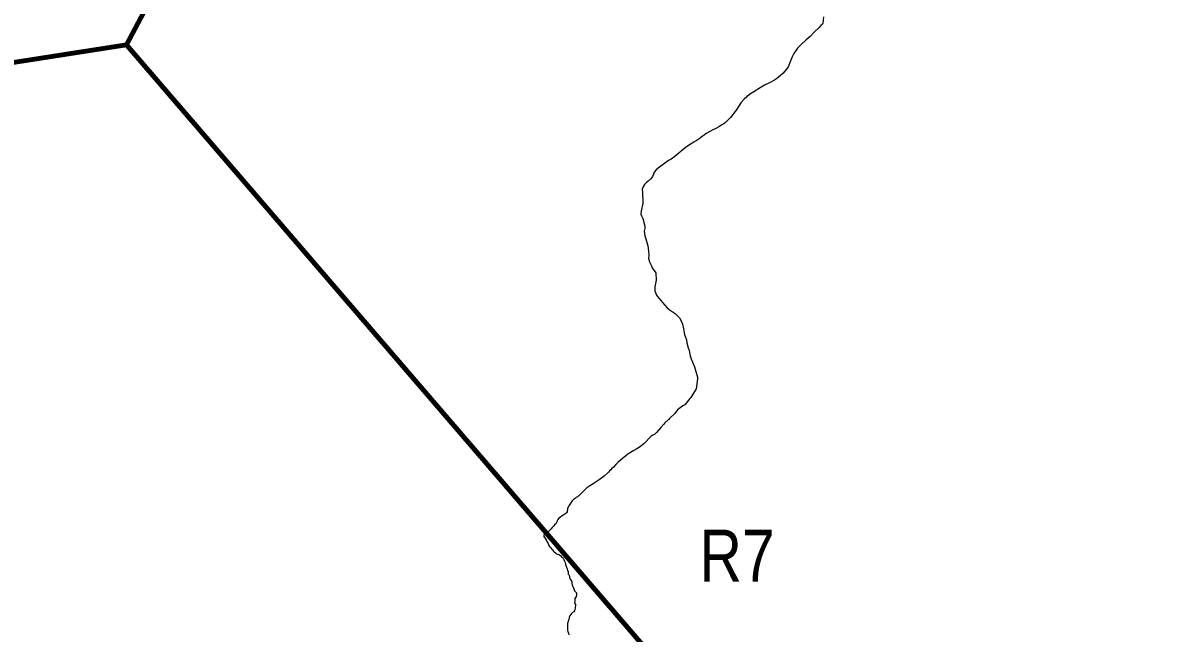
# Model space of a CAD drawing. Extents: x 553962 to 842807, y 8883888 to 9032388.
# Drawn here: x 646160 to 657184, y 8984845 to 8990724 of the extents above; entities that cross this region are included whole.
import ezdxf
from ezdxf.enums import TextEntityAlignment as Align

# ---------------------------------------------------------------- set-up
doc = ezdxf.new("R2010")
doc.units = 0
doc.header["$LTSCALE"] = 200
doc.layers.add('24', color=7, linetype='Continuous', lineweight=25)
doc.layers.add('9', color=7, linetype='Continuous', lineweight=90)
doc.layers.add('53', color=7, linetype='Continuous')

msp = doc.modelspace()

# ---------------------------------------------------------------- linework, layer by layer
at = {"layer": '24'}
msp.add_line((651186.2, 8985771.9), (651204.8, 8985743), dxfattribs=at)
for points in [[(653879.2, 8990781.4), (653873.4, 8990717.3), (653871, 8990712.8), (653853.9, 8990697.7), (653837.6, 8990680.5), (653785.8, 8990630.7), (653750.5, 8990593.4), (653711.8, 8990560), (653662.3, 8990513.6), (653630.7, 8990479.8), (653595.3, 8990428), (653578.7, 8990397.2), (653540.2, 8990301.5), (653523.5, 8990277.3), (653486.5, 8990235.3), (653446.5, 8990200.6), (653425.8, 8990184.6), (653406.2, 8990172.3), (653360.6, 8990147.5), (653312, 8990125.2), (653268.2, 8990099.5), (653207.5, 8990058.7), (653167.3, 8990033.5), (653113.8, 8989990.5), (653082.7, 8989954.3), (653036.6, 8989884.2), (652982.6, 8989813.8), (652936.7, 8989764.3), (652918.9, 8989751.1), (652899.7, 8989740.2)], [(652899.7, 8989740.2), (652877.8, 8989724.6), (652836.2, 8989703.3), (652811.9, 8989693.2), (652790, 8989682.3), (652749.2, 8989657.7), (652728.4, 8989641.9), (652709.2, 8989630), (652689.8, 8989614.1), (652651, 8989586.8), (652630, 8989575.5), (652587.2, 8989548.7), (652545.8, 8989519.3), (652446.2, 8989438), (652446.2, 8989438), (652410.2, 8989412.3), (652385.6, 8989397.2), (652285, 8989325.6), (652267.2, 8989307.9), (652248.4, 8989284.7), (652242.1, 8989265.4), (652232.1, 8989243.5), (652215.8, 8989220.3), (652206.6, 8989210.3), (652200.3, 8989208.7), (652190.4, 8989198.3), (652168.8, 8989181.8), (652154.9, 8989167.7), (652143.1, 8989149.5), (652131.2, 8989121), (652131.3, 8989114.2), (652134.5, 8989097.5), (652135.6, 8989052.2), (652139.7, 8989027.8), (652138.8, 8988983.3), (652120.9, 8988912.6), (652118.5, 8988880.4), (652123.9, 8988863.8), (652137.1, 8988840.6), (652156.5, 8988767.1), (652156.8, 8988741.8), (652151.8, 8988718.2), (652153.8, 8988694.7), (652158.1, 8988671.2), (652167.3, 8988644.8), (652184.8, 8988576.2), (652192.3, 8988528.1), (652195.3, 8988482.8), (652193.6, 8988458.5), (652201.4, 8988423.1), (652217.2, 8988390.3), (652226.7, 8988365.1), (652264.8, 8988314.8), (652267, 8988246.6), (652264.4, 8988229.4), (652253.4, 8988181), (652254.7, 8988143.9), (652270.8, 8988101.7), (652281, 8988087), (652329, 8988030.6), (652374.2, 8987979.9), (652391.1, 8987963.9), (652449.4, 8987924.6), (652469.8, 8987905.5), (652490.7, 8987881.2)], [(652490.7, 8987881.2), (652510.2, 8987846.4), (652519.9, 8987822.7), (652531.8, 8987775.1), (652540.2, 8987720.8), (652559.2, 8987669.4), (652563, 8987642), (652575.2, 8987593.2), (652584.9, 8987566.7), (652594.7, 8987515.3), (652603.6, 8987488.8), (652636.3, 8987409.7), (652643.8, 8987386.9), (652663.7, 8987311.6), (652665.1, 8987293.7), (652652.1, 8987197.7), (652601.8, 8987114.5), (652592.4, 8987105.1), (652542, 8987045.6), (652523, 8987034.7), (652498.3, 8987014.5), (652473.8, 8986997.1), (652445.6, 8986961.2), (652394.6, 8986912.1), (652389.2, 8986902.9), (652383.7, 8986900.8), (652349.6, 8986870.9), (652341.4, 8986859.7), (652310.3, 8986826.2), (652270.8, 8986778.6), (652249.9, 8986759.8), (652233.3, 8986751.7), (652218.9, 8986741.6), (652147.1, 8986669.5), (652105.7, 8986637.3), (652080.2, 8986619.2), (652052.1, 8986604.5)], [(652052.1, 8986604.5), (651993.9, 8986569.6), (651971.7, 8986550), (651946.1, 8986530.7), (651898, 8986488.9), (651877.6, 8986468.5), (651854.5, 8986442.5), (651837.6, 8986428.4), (651828.3, 8986417.3), (651817.8, 8986407.5), (651807.8, 8986394.7), (651766.1, 8986356.4), (651718, 8986321.2), (651688.2, 8986303.1), (651658.1, 8986282.5), (651658.1, 8986282.5), (651626.9, 8986265.4), (651599.8, 8986244.4), (651559.2, 8986206.1), (651520.7, 8986168.7)], [(651204.8, 8985743), (651207.2, 8985742), (651213.9, 8985728.9), (651219, 8985719.6), (651225.9, 8985710.1), (651228.7, 8985698.9), (651231.6, 8985688.2), (651238.7, 8985680.4), (651248, 8985669.9), (651257.4, 8985658.1), (651266.1, 8985646.8), (651274.7, 8985637.3), (651284.4, 8985627.7), (651295.8, 8985618.2), (651307, 8985610.1), (651316.5, 8985606.3), (651327.3, 8985603.1), (651336.7, 8985597), (651346.2, 8985589.2)], [(651346.2, 8985589.2), (651355, 8985581.5), (651363.6, 8985574.6), (651369.8, 8985565.8), (651376.3, 8985552.9), (651383.5, 8985538), (651388.5, 8985524.6), (651391.5, 8985509.8), (651393.7, 8985506.2), (651397.1, 8985496.6), (651400.3, 8985487), (651404.2, 8985474.3), (651408.3, 8985463), (651412.8, 8985452), (651418.7, 8985435.8), (651418.7, 8985424.8), (651417.8, 8985411.7), (651427.1, 8985404.6), (651431.1, 8985391.7), (651431, 8985378.3), (651438, 8985363.9), (651450, 8985349.8), (651452.6, 8985339), (651452.4, 8985326.2), (651455.9, 8985310.8), (651460.7, 8985300.5), (651467.1, 8985286.4), (651471.5, 8985272.6), (651480.6, 8985252), (651491.6, 8985241.3), (651498, 8985232.2), (651499.2, 8985221.1), (651498.6, 8985210.7), (651495.5, 8985199.1), (651489.9, 8985189.8), (651483.9, 8985177.2), (651482.7, 8985161.3), (651481.4, 8985151.4), (651479.7, 8985134), (651487.7, 8985121.6), (651487.9, 8985108.4), (651486.4, 8985094.7), (651485.1, 8985084.1), (651481.3, 8985073.1), (651478.1, 8985059.9), (651472.7, 8985049.8), (651461.3, 8985044.2), (651450.2, 8985033.6), (651442.7, 8985025.7), (651432.7, 8985010.9), (651428.1, 8984998.6), (651428.6, 8984991.5), (651424, 8984979.6), (651421, 8984969.8), (651416.9, 8984959.5), (651413.5, 8984947.4), (651412.7, 8984936.9), (651412.2, 8984916.4), (651412.2, 8984904.5), (651411.3, 8984887.6), (651410.9, 8984874.7), (651415.8, 8984862.3), (651421.1, 8984845.3), (651426.1, 8984827.7)]]:
    msp.add_lwpolyline(points, dxfattribs=at)
msp.add_spline([(651520.7, 8986168.7), (651496.7, 8986150.5), (651465.6, 8986128.3), (651437.7, 8986089.3), (651413.2, 8986049.2), (651407.7, 8986014.7), (651375.4, 8985983.5), (651318.6, 8985939), (651306.4, 8985912.2), (651265.2, 8985864.3), (651211.8, 8985817.6), (651197.3, 8985812), (651184, 8985788.6), (651186.8, 8985770.9)], degree=3, dxfattribs=at)
at = {"layer": '9'}
msp.add_line((647160.3, 8990514), (659714.4, 8975927.2), dxfattribs=at)
msp.add_lwpolyline([(635350.7, 8977923.9), (636116.8, 8981777.4), (642228, 8989744.8), (647160.3, 8990514), (649828, 8995545.6), (655722.5, 9001435.5), (661506.7, 9009120.3)], dxfattribs=at)

# ---------------------------------------------------------------- texts
at = {"layer": '53', "width": 0.85}
msp.add_text('R7', height=500, dxfattribs=at).set_placement((653047.2, 8985342.5), align=Align.CENTER)

doc.saveas('drawing.dxf')
